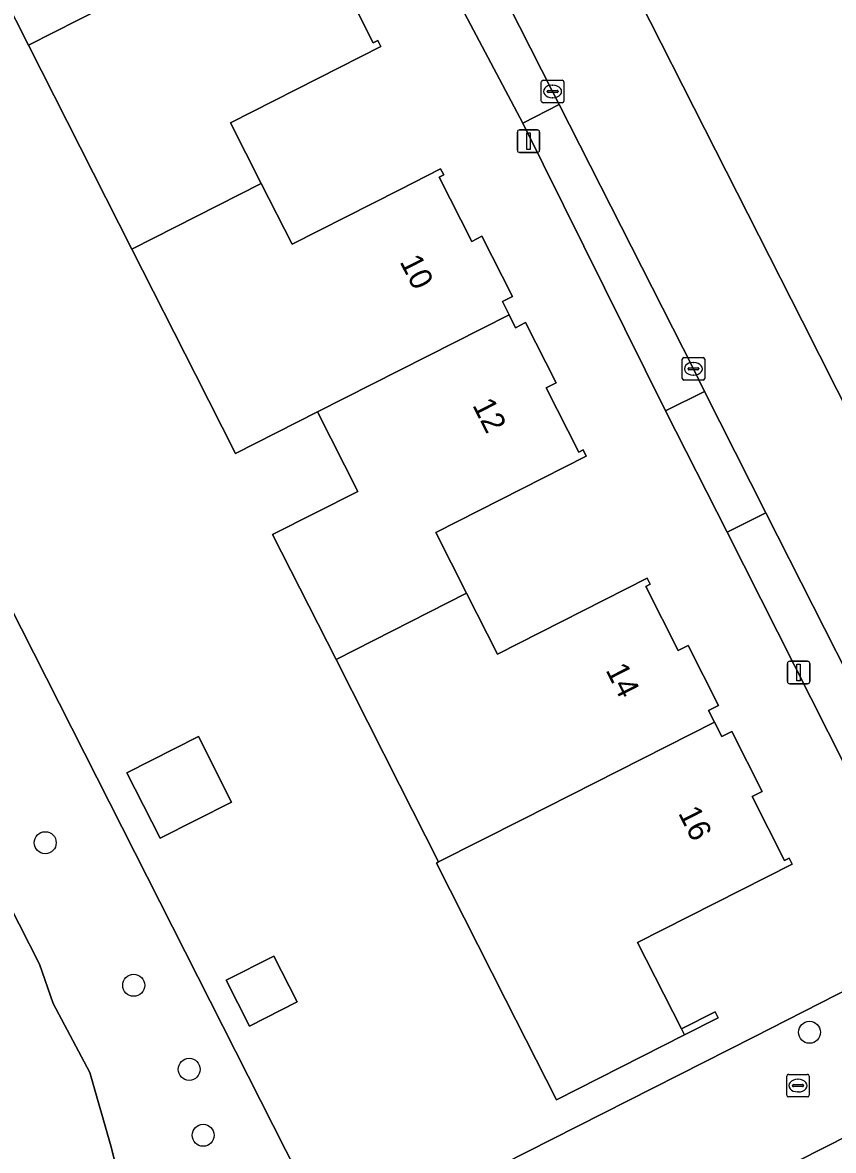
# Model space of a CAD drawing. Extents: x 162722 to 165104, y 384719 to 386284.
# Drawn here: x 163795.3 to 163831.4, y 385065.5 to 385115.6 of the extents above; entities that cross this region are included whole.
import ezdxf

# ---------------------------------------------------------------- set-up
doc = ezdxf.new("R2010")
doc.units = 0
for name, color, linetype in [('IMGEO_Boom', 7, 'Continuous'), ('IMGEO_Erf', 7, 'Continuous'), ('IMGEO_Groenvoorziening', 7, 'Continuous'), ('IMGEO_Kolk', 7, 'Continuous'), ('IMGEO_Lichtmast', 7, 'Continuous'), ('IMGEO_Muur', 7, 'Continuous'), ('IMGEO_Pand', 7, 'Continuous'), ('IMGEO_Pand_nummerreeks', 7, 'Continuous'), ('IMGEO_Parkeervlak_open', 7, 'Continuous'), ('IMGEO_Rijbaan_lokaal_open', 7, 'Continuous'), ('IMGEO_Voetpad_open', 7, 'Continuous')]:
    doc.layers.add(name, color=color, linetype=linetype)

msp = doc.modelspace()

# ---------------------------------------------------------------- linework, layer by layer
at = {"layer": 'IMGEO_Boom'}
for centre in [(163796.353, 385079.184), (163800.284, 385072.852), (163830.305, 385070.765), (163802.749, 385069.119), (163803.37, 385066.191)]:
    msp.add_circle(centre, 0.489, dxfattribs=at)
at = {"layer": 'IMGEO_Erf'}
for points in [[(163789.008, 385183.038), (163818.416, 385125.146), (163829.972, 385102.357), (163838.425, 385085.655)], [(163777.061, 385181.644), (163776.532, 385181.386), (163770.303, 385178.196), (163758.67, 385172.275), (163773.324, 385139.627), (163770.253, 385138.072), (163770.819, 385136.953), (163780.19, 385118.446), (163789.688, 385099.725), (163809.284, 385061.102), (163812.187, 385062.627), (163827.853, 385070.567), (163835.892, 385074.67), (163835.122, 385076.225), (163833.369, 385079.662), (163826.65, 385092.98), (163823.907, 385098.369), (163817.57, 385111.145), (163814.72, 385116.503), (163808.329, 385129.137), (163805.546, 385134.581), (163799.125, 385147.174), (163797.047, 385151.214), (163789.743, 385165.63)], [(163809.482, 385117.562), (163810.928, 385114.712), (163811.124, 385114.812), (163811.259, 385114.544), (163809.431, 385113.617), (163804.584, 385111.158), (163805.952, 385108.461), (163807.319, 385105.765), (163812.09, 385108.185), (163813.919, 385109.112), (163814.055, 385108.845), (163813.858, 385108.745), (163815.305, 385105.891), (163815.751, 385106.118), (163817.108, 385103.443), (163816.662, 385103.216), (163816.956, 385102.636), (163817.25, 385102.056), (163817.696, 385102.283), (163819.053, 385099.608), (163818.607, 385099.381), (163820.054, 385096.527), (163820.251, 385096.627), (163820.386, 385096.359), (163813.701, 385092.969), (163815.073, 385090.265), (163816.444, 385087.561), (163823.09, 385090.932), (163823.226, 385090.666), (163823.03, 385090.566), (163824.471, 385087.724), (163824.916, 385087.95), (163826.268, 385085.285), (163825.823, 385085.059), (163826.09, 385084.532), (163826.408, 385083.904), (163826.853, 385084.13), (163828.205, 385081.465), (163827.76, 385081.239), (163829.201, 385078.397), (163829.397, 385078.497), (163829.532, 385078.23), (163822.669, 385074.749), (163824.613, 385070.913), (163826.111, 385071.672), (163826.246, 385071.404), (163824.749, 385070.645), (163819.066, 385067.763), (163816.804, 385072.223), (163813.733, 385078.279), (163813.83, 385078.328), (163812.095, 385081.751), (163809.271, 385087.321), (163806.455, 385092.873), (163810.235, 385094.789), (163808.446, 385098.317), (163804.804, 385096.469), (163803.024, 385099.979), (163800.201, 385105.546), (163795.605, 385114.608), (163791.032, 385123.624)], [(163865.359, 385086.309), (163851.324, 385079.151), (163848.766, 385077.861), (163849.958, 385075.379), (163837.903, 385069.162), (163820.495, 385060.348)]]:
    msp.add_lwpolyline(points, dxfattribs=at)
for points in [[(163799.982, 385082.292), (163803.156, 385083.902), (163804.634, 385080.99), (163801.46, 385079.38)], [(163804.392, 385073.077), (163806.512, 385074.152), (163807.546, 385072.113), (163805.426, 385071.038)]]:
    msp.add_lwpolyline(points, close=True, dxfattribs=at)
at = {"layer": 'IMGEO_Groenvoorziening'}
msp.add_lwpolyline([(163789.688, 385099.725), (163787.475, 385098.737), (163787.639, 385098.552), (163786.539, 385096.347), (163788.574, 385092.153), (163789.177, 385091.301), (163790.172, 385089.019), (163790.245, 385086.186), (163790.668, 385084.443), (163796.093, 385073.79), (163796.708, 385072.045), (163798.328, 385068.981), (163799.295, 385065.619), (163800.413, 385061.05), (163801.25, 385058.342), (163801.488, 385057.858), (163802.175, 385057.526), (163802.941, 385057.701), (163806.431, 385059.323), (163806.318, 385059.544), (163809.284, 385061.102)], close=True, dxfattribs=at)
msp.add_lwpolyline([(163809.943, 385031.579), (163804.058, 385044.204), (163802.735, 385048.896), (163802.886, 385051.473), (163803.731, 385053.009), (163804.901, 385054.618), (163805.936, 385055.672), (163807.737, 385056.76), (163806.431, 385059.323), (163802.941, 385057.701), (163802.175, 385057.526), (163801.488, 385057.858), (163801.25, 385058.342), (163800.413, 385061.05), (163799.295, 385065.619), (163798.328, 385068.981), (163796.708, 385072.045), (163796.093, 385073.79), (163790.668, 385084.443)], dxfattribs=at)
at = {"layer": 'IMGEO_Kolk'}
for p, q in [((163818.392, 385112.124), (163818.392, 385112.976)), ((163818.467, 385113.05), (163819.319, 385113.05)), ((163818.88, 385112.83), (163818.905, 385112.83)), ((163819.393, 385112.976), (163819.393, 385112.124)), ((163818.651, 385112.544), (163818.651, 385112.556)), ((163819.089, 385112.507), (163818.691, 385112.507)), ((163818.694, 385112.593), (163819.092, 385112.593)), ((163818.903, 385112.27), (163818.878, 385112.27)), ((163819.135, 385112.556), (163819.135, 385112.544)), ((163819.319, 385112.05), (163818.467, 385112.05)), ((163824.649, 385099.807), (163824.649, 385100.659)), ((163824.724, 385100.733), (163825.576, 385100.733)), ((163825.65, 385100.659), (163825.65, 385099.807)), ((163824.908, 385100.227), (163824.908, 385100.239)), ((163825.346, 385100.19), (163824.948, 385100.19)), ((163824.951, 385100.276), (163825.349, 385100.276)), ((163825.137, 385100.513), (163825.162, 385100.513)), ((163825.392, 385100.239), (163825.392, 385100.227)), ((163825.576, 385099.733), (163824.724, 385099.733)), ((163825.16, 385099.953), (163825.135, 385099.953)), ((163829.292, 385067.971), (163829.292, 385068.823)), ((163829.367, 385068.897), (163830.219, 385068.897)), ((163829.78, 385068.677), (163829.805, 385068.677)), ((163830.293, 385068.823), (163830.293, 385067.971)), ((163829.551, 385068.391), (163829.551, 385068.403)), ((163829.989, 385068.354), (163829.591, 385068.354)), ((163829.594, 385068.44), (163829.992, 385068.44)), ((163829.803, 385068.117), (163829.778, 385068.117)), ((163830.035, 385068.403), (163830.035, 385068.391)), ((163830.219, 385067.897), (163829.367, 385067.897))]:
    msp.add_line(p, q, dxfattribs=at)
for points in [[(163818.392, 385112.124), (163818.392, 385112.976)], [(163818.467, 385113.05), (163819.319, 385113.05)], [(163819.393, 385112.976), (163819.393, 385112.124)], [(163819.319, 385112.05), (163818.467, 385112.05)], [(163824.649, 385099.807), (163824.649, 385100.659)], [(163824.724, 385100.733), (163825.576, 385100.733)], [(163825.65, 385100.659), (163825.65, 385099.807)], [(163825.576, 385099.733), (163824.724, 385099.733)], [(163829.292, 385067.971), (163829.292, 385068.823)], [(163829.367, 385068.897), (163830.219, 385068.897)], [(163830.293, 385068.823), (163830.293, 385067.971)], [(163830.219, 385067.897), (163829.367, 385067.897)]]:
    msp.add_lwpolyline(points, dxfattribs=at)
for centre, radius, start, end in [((163818.469, 385112.974), 0.0765, 91.552, 178.448), ((163818.469, 385112.974), 0.0765, 91.552, 178.448), ((163819.317, 385112.974), 0.0765, 1.552, 88.448), ((163819.317, 385112.974), 0.0765, 1.552, 88.448), ((163818.469, 385112.126), 0.0765, 181.552, 268.448), ((163818.469, 385112.126), 0.0765, 181.552, 268.448), ((163818.691, 385112.553), 0.0403, 85.8775, 175.7526), ((163818.688, 385112.543), 0.0366, 178.938, 274.7102), ((163819.092, 385112.55), 0.043, 264.8664, 352.4533), ((163819.096, 385112.555), 0.0386, 1.7309, 96.639), ((163819.317, 385112.126), 0.0765, 271.552, 358.448), ((163819.317, 385112.126), 0.0765, 271.552, 358.448), ((163824.726, 385100.657), 0.0765, 91.552, 178.448), ((163824.726, 385100.657), 0.0765, 91.552, 178.448), ((163825.574, 385100.657), 0.0765, 1.552, 88.448), ((163825.574, 385100.657), 0.0765, 1.552, 88.448), ((163824.948, 385100.236), 0.0403, 85.8775, 175.7526), ((163824.945, 385100.226), 0.0366, 178.938, 274.7102), ((163825.349, 385100.233), 0.043, 264.8664, 352.4533), ((163825.353, 385100.238), 0.0386, 1.7309, 96.639), ((163824.726, 385099.809), 0.0765, 181.552, 268.448), ((163824.726, 385099.809), 0.0765, 181.552, 268.448), ((163825.574, 385099.809), 0.0765, 271.552, 358.448), ((163825.574, 385099.809), 0.0765, 271.552, 358.448), ((163829.369, 385068.821), 0.0765, 91.552, 178.448), ((163829.369, 385068.821), 0.0765, 91.552, 178.448), ((163830.217, 385068.821), 0.0765, 1.552, 88.448), ((163830.217, 385068.821), 0.0765, 1.552, 88.448), ((163829.591, 385068.4), 0.0403, 85.8775, 175.7526), ((163829.588, 385068.39), 0.0366, 178.938, 274.7102), ((163829.992, 385068.397), 0.043, 264.8664, 352.4533), ((163829.996, 385068.402), 0.0386, 1.7309, 96.639), ((163829.369, 385067.973), 0.0765, 181.552, 268.448), ((163829.369, 385067.973), 0.0765, 181.552, 268.448), ((163830.217, 385067.973), 0.0765, 271.552, 358.448), ((163830.217, 385067.973), 0.0765, 271.552, 358.448)]:
    msp.add_arc(centre, radius, start, end, dxfattribs=at)
for centre, major_axis, ratio, start_param, end_param in [((163818.879, 385112.55), (-0.387, 0.002), 0.722429, 4.712389, 7.853982), ((163818.904, 385112.55), (-0.39, 0.002), 0.717154, 1.570796, 4.712389), ((163825.136, 385100.233), (-0.387, 0.002), 0.722429, 4.712389, 7.853982), ((163825.161, 385100.233), (-0.39, 0.002), 0.717154, 1.570796, 4.712389), ((163829.779, 385068.397), (-0.387, 0.002), 0.722429, 4.712389, 7.853982), ((163829.804, 385068.397), (-0.39, 0.002), 0.717154, 1.570796, 4.712389)]:
    msp.add_ellipse(centre, major_axis=major_axis, ratio=ratio, start_param=start_param, end_param=end_param, dxfattribs=at)
at = {"layer": 'IMGEO_Lichtmast'}
for p, q in [((163817.326, 385109.943), (163817.326, 385110.743)), ((163817.326, 385110.743), (163817.326, 385109.943)), ((163817.426, 385110.843), (163818.216, 385110.843)), ((163818.216, 385110.843), (163817.426, 385110.843)), ((163818.316, 385110.743), (163818.316, 385109.943)), ((163818.316, 385109.943), (163818.316, 385110.743)), ((163818.216, 385109.843), (163817.426, 385109.843)), ((163817.426, 385109.843), (163818.216, 385109.843)), ((163829.325, 385086.343), (163829.325, 385087.143)), ((163829.325, 385087.143), (163829.325, 385086.343)), ((163829.425, 385087.243), (163830.215, 385087.243)), ((163830.215, 385087.243), (163829.425, 385087.243)), ((163830.315, 385087.143), (163830.315, 385086.343)), ((163830.315, 385086.343), (163830.315, 385087.143)), ((163830.215, 385086.243), (163829.425, 385086.243)), ((163829.425, 385086.243), (163830.215, 385086.243))]:
    msp.add_line(p, q, dxfattribs=at)
for points in [[(163817.746, 385110.718), (163817.896, 385110.718), (163817.896, 385109.968), (163817.746, 385109.968), (163817.746, 385110.718)], [(163829.745, 385087.118), (163829.895, 385087.118), (163829.895, 385086.368), (163829.745, 385086.368), (163829.745, 385087.118)]]:
    msp.add_lwpolyline(points, dxfattribs=at)
for centre, start, end in [((163817.426, 385110.743), 90, 180), ((163817.426, 385110.743), 90, 180), ((163818.216, 385110.743), 0, 90), ((163818.216, 385110.743), 360, 90), ((163817.426, 385109.943), 180, 270), ((163817.426, 385109.943), 180, 270), ((163818.216, 385109.943), 270, 0), ((163818.216, 385109.943), 270, 0), ((163829.425, 385087.143), 90, 180), ((163829.425, 385087.143), 90, 180), ((163830.215, 385087.143), 0, 90), ((163830.215, 385087.143), 360, 90), ((163829.425, 385086.343), 180, 270), ((163829.425, 385086.343), 180, 270), ((163830.215, 385086.343), 270, 0), ((163830.215, 385086.343), 270, 0)]:
    msp.add_arc(centre, 0.1, start, end, dxfattribs=at)
at = {"layer": 'IMGEO_Muur'}
msp.add_lwpolyline([(163824.613, 385070.913), (163824.749, 385070.645), (163826.246, 385071.404), (163826.111, 385071.672)], close=True, dxfattribs=at)
at = {"layer": 'IMGEO_Pand'}
for points in [[(163807.834, 385120.811), (163807.54, 385121.392), (163807.986, 385121.618), (163806.631, 385124.291), (163806.185, 385124.065), (163804.739, 385126.915), (163804.935, 385127.015), (163804.799, 385127.282), (163798.118, 385123.893), (163796.775, 385126.542), (163791.032, 385123.624), (163795.605, 385114.608)], [(163804.584, 385111.158), (163809.431, 385113.617), (163811.259, 385114.544), (163811.124, 385114.812), (163810.928, 385114.712), (163809.482, 385117.562), (163809.928, 385117.788), (163808.573, 385120.46), (163808.127, 385120.234), (163807.834, 385120.811), (163795.605, 385114.608), (163800.201, 385105.546), (163805.952, 385108.461)], [(163815.751, 385106.118), (163815.305, 385105.891), (163813.858, 385108.745), (163814.055, 385108.845), (163813.919, 385109.112), (163812.09, 385108.185), (163807.319, 385105.765), (163805.952, 385108.461), (163800.201, 385105.546), (163803.024, 385099.979), (163804.804, 385096.469), (163808.446, 385098.317), (163816.956, 385102.636), (163816.662, 385103.216), (163817.108, 385103.443)], [(163808.446, 385098.317), (163810.235, 385094.789), (163806.455, 385092.873), (163809.271, 385087.321), (163815.073, 385090.265), (163813.701, 385092.969), (163820.386, 385096.359), (163820.251, 385096.627), (163820.054, 385096.527), (163818.607, 385099.381), (163819.053, 385099.608), (163817.696, 385102.283), (163817.25, 385102.056), (163816.956, 385102.636)], [(163824.916, 385087.95), (163824.471, 385087.724), (163823.03, 385090.566), (163823.226, 385090.666), (163823.09, 385090.932), (163816.444, 385087.561), (163815.073, 385090.265), (163809.271, 385087.321), (163812.095, 385081.751), (163813.83, 385078.328), (163817.549, 385080.214), (163826.09, 385084.532), (163825.823, 385085.059), (163826.268, 385085.285)], [(163829.532, 385078.23), (163829.397, 385078.497), (163829.201, 385078.397), (163827.76, 385081.239), (163828.205, 385081.465), (163826.853, 385084.13), (163826.408, 385083.904), (163826.09, 385084.532), (163817.549, 385080.214), (163813.83, 385078.328), (163813.733, 385078.279), (163816.804, 385072.223), (163819.066, 385067.763), (163824.749, 385070.645), (163824.613, 385070.913), (163822.669, 385074.749)], [(163799.982, 385082.292), (163801.46, 385079.38), (163804.634, 385080.99), (163803.156, 385083.902)], [(163804.392, 385073.077), (163805.426, 385071.038), (163807.546, 385072.113), (163806.512, 385074.152)]]:
    msp.add_lwpolyline(points, close=True, dxfattribs=at)
at = {"layer": 'IMGEO_Parkeervlak_open'}
msp.add_lwpolyline([(163837.903, 385069.162), (163849.958, 385075.379), (163848.766, 385077.861), (163844.056, 385075.46), (163837.293, 385071.992), (163835.892, 385074.67), (163827.853, 385070.567), (163812.187, 385062.627), (163809.284, 385061.102), (163806.318, 385059.544), (163806.431, 385059.323), (163807.737, 385056.76), (163807.854, 385056.531), (163808.904, 385054.472), (163820.495, 385060.348)], close=True, dxfattribs=at)
at = {"layer": 'IMGEO_Rijbaan_lokaal_open'}
for points in [[(163838.425, 385085.655), (163829.972, 385102.357), (163818.416, 385125.146), (163789.008, 385183.038)], [(163784.431, 385180.42), (163785.452, 385178.417), (163791.894, 385165.642), (163798.519, 385152.592), (163798.773, 385152.083), (163800.827, 385148.034), (163805.685, 385138.563), (163807.264, 385135.445), (163810.036, 385129.99), (163816.441, 385117.378), (163818.893, 385112.55), (163819.19, 385111.977), (163825.15, 385100.233), (163825.636, 385099.228), (163828.368, 385093.833), (163832.544, 385085.598), (163835.093, 385080.507), (163835.473, 385079.771)]]:
    msp.add_lwpolyline(points, dxfattribs=at)
at = {"layer": 'IMGEO_Voetpad_open'}
for points in [[(163817.57, 385111.145), (163819.19, 385111.977), (163818.893, 385112.55), (163816.441, 385117.378), (163814.72, 385116.503)], [(163817.57, 385111.145), (163823.907, 385098.369), (163825.636, 385099.228), (163825.15, 385100.233), (163819.19, 385111.977)], [(163825.636, 385099.228), (163823.907, 385098.369), (163826.65, 385092.98), (163828.368, 385093.833)], [(163828.368, 385093.833), (163826.65, 385092.98), (163833.369, 385079.662), (163835.093, 385080.507), (163832.544, 385085.598)]]:
    msp.add_lwpolyline(points, close=True, dxfattribs=at)

# ---------------------------------------------------------------- texts
at = {"layer": 'IMGEO_Pand_nummerreeks'}
for s, rotation, p in [('10', 296.8887, (163812.083, 385104.994)), ('12', 296.8903, (163815.313, 385098.622)), ('14', 296.8887, (163821.234, 385086.854)), ('16', 296.8887, (163824.454, 385080.503))]:
    msp.add_text(s, height=1, rotation=rotation, dxfattribs=at).set_placement(p)

doc.saveas('drawing.dxf')
